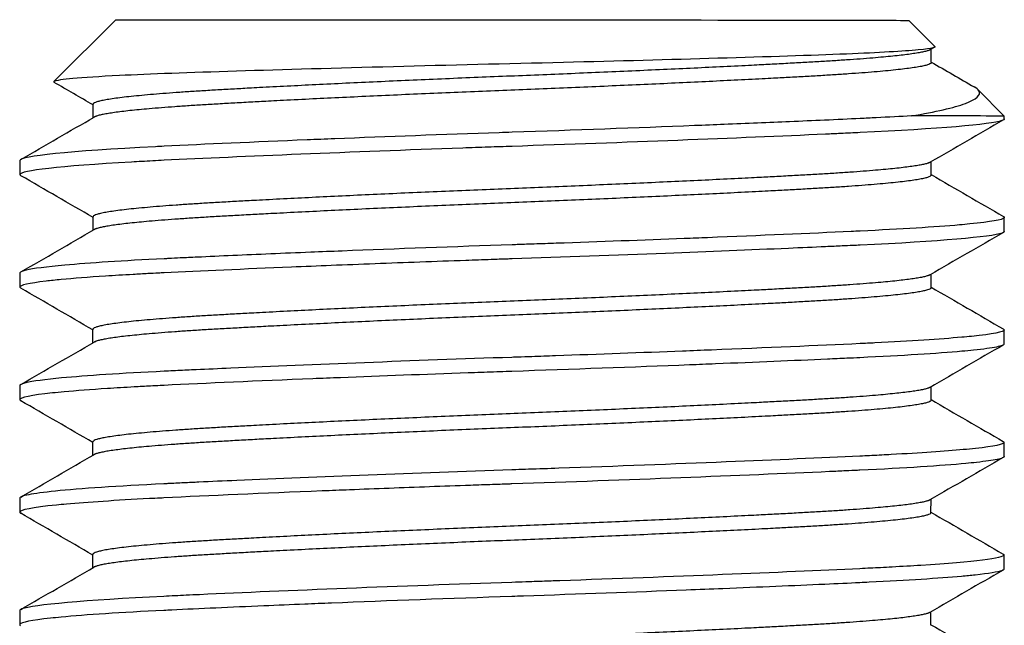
# Model space of a CAD drawing. Header units: inches. Extents: x 1 to 669, y 0 to 417.
# Tile 442 of 448: x 601.775 to 602.213, y 261.63 to 261.899. Entities that reach past the tile are written whole.
import ezdxf

# ---------------------------------------------------------------- set-up
doc = ezdxf.new("R2010")
doc.units = ezdxf.units.IN
doc.header["$LTSCALE"] = 12
doc.header["$MEASUREMENT"] = 0
doc.layers.add('X', color=1, linetype='CONTINUOUS')

msp = doc.modelspace()

# ---------------------------------------------------------------- linework, layer by layer
at = {"layer": 'X'}
for p, q in [((601.81783, 261.8987), (601.79037, 261.87128)), ((602.17033, 261.89847), (602.18192, 261.88687)), ((602.1818, 261.88655), (602.17988, 261.88544)), ((602.18034, 261.87972), (602.18035, 261.88571)), ((602.201, 261.86777), (602.2128, 261.85595)), ((601.80778, 261.85524), (601.80778, 261.86121)), ((602.2128, 261.8547), (602.2128, 261.85595)), ((601.77529, 261.83623), (601.77529, 261.82998)), ((602.18031, 261.82972), (602.18031, 261.83571)), ((601.80775, 261.80524), (601.80775, 261.81121)), ((602.21277, 261.8047), (602.21277, 261.81095)), ((601.77526, 261.78623), (601.77525, 261.77998)), ((602.18028, 261.77972), (602.18028, 261.78571)), ((601.80771, 261.75524), (601.80772, 261.76121)), ((602.21274, 261.7547), (602.21274, 261.76095)), ((601.77523, 261.73623), (601.77522, 261.72998)), ((602.18025, 261.72972), (602.18025, 261.73571)), ((601.80768, 261.70524), (601.80769, 261.71121)), ((602.21271, 261.7047), (602.21271, 261.71095)), ((601.77519, 261.68623), (601.77519, 261.67998)), ((602.18021, 261.67972), (602.18022, 261.68571)), ((601.80765, 261.65524), (601.80765, 261.66121)), ((602.21267, 261.6547), (602.21268, 261.66095)), ((601.77516, 261.63623), (601.77516, 261.62998)), ((602.18018, 261.62972), (602.18018, 261.63571))]:
    msp.add_line(p, q, dxfattribs=at)
at = {"layer": 'X', "extrusion": (0, 0, -1)}
msp.add_ellipse((601.99408, 261.89859), major_axis=(-0.17625, 0.00011), ratio=0.000834, start_param=0.000834, end_param=3.140758, dxfattribs=at)
at = {"layer": 'X'}
msp.add_ellipse((601.99405, 261.85609), major_axis=(0.21875, -0.00014), ratio=0.000834, start_param=0.000001, end_param=0.624377, dxfattribs=at)
for points, knots in [([(602.18192, 261.88687), (602.18224, 261.88655), (602.18151, 261.88604), (602.168, 261.88476), (602.15716, 261.88414), (602.12708, 261.88291), (602.10754, 261.8823), (602.06426, 261.88102), (602.04097, 261.88039), (601.99162, 261.87916), (601.96587, 261.87856), (601.91609, 261.87724), (601.89242, 261.87657), (601.85066, 261.87527), (601.83296, 261.87465), (601.8106, 261.87353), (601.80361, 261.87308), (601.7949, 261.87229), (601.79091, 261.87182), (601.79037, 261.87128)], [0.000433, 0.000433, 0.000433, 0.000433, 0.316176, 0.316176, 0.616789, 0.616789, 0.938443, 0.938443, 1.246688, 1.246688, 1.568435, 1.568435, 1.897114, 1.897114, 2.227276, 2.227276, 2.44596, 2.44596, 2.615471, 2.615471, 2.615471, 2.615471]), ([(602.17153, 261.85608), (602.18235, 261.85786), (602.19042, 261.85972), (602.20052, 261.86346), (602.20255, 261.86533), (602.20115, 261.86773), (602.20046, 261.86833), (602.19942, 261.86892)], [0.3910303, 0.3910303, 0.3910303, 0.3910303, 0.489209, 0.489209, 0.5865886, 0.5865886, 0.6192126, 0.6192126, 0.6192126, 0.6192126]), ([(602.17153, 261.85608), (602.16666, 261.85579), (602.16138, 261.85549), (602.15578, 261.85521), (602.15348, 261.8551), (602.15113, 261.85498), (602.14873, 261.85487), (602.14371, 261.85463), (602.13838, 261.85438), (602.13283, 261.85414), (602.12785, 261.85391), (602.12269, 261.85369), (602.11737, 261.85346), (602.1081, 261.85306), (602.09836, 261.85265), (602.08823, 261.85224), (602.08391, 261.85207), (602.07953, 261.8519), (602.07508, 261.85172), (602.0493, 261.85071), (602.0217, 261.84971), (601.99405, 261.84877), (601.99213, 261.84871), (601.99021, 261.84864), (601.98829, 261.84858), (601.96326, 261.84772), (601.93853, 261.84681), (601.91519, 261.84588), (601.91104, 261.84572), (601.90694, 261.84555), (601.9029, 261.84539), (601.87927, 261.84442), (601.85771, 261.84347), (601.83937, 261.84257), (601.83806, 261.84251), (601.83677, 261.84244), (601.8355, 261.84238), (601.79721, 261.84043), (601.77529, 261.83819), (601.77529, 261.83623)], [0.000001, 0.000001, 0.000001, 0.000001, 0.063514, 0.063514, 0.063514, 0.089599, 0.089599, 0.089599, 0.144332, 0.144332, 0.144332, 0.193495, 0.193495, 0.193495, 0.279227, 0.279227, 0.279227, 0.315738, 0.315738, 0.315738, 0.527467, 0.527467, 0.527467, 0.542131, 0.542131, 0.542131, 0.733234, 0.733234, 0.733234, 0.767178, 0.767178, 0.767178, 0.965689, 0.965689, 0.965689, 0.979785, 0.979785, 0.979785, 1.404032, 1.404032, 1.404032, 1.404032]), ([(602.2128, 261.8547), (602.2128, 261.85446), (602.21245, 261.85421), (602.21173, 261.85395), (602.20677, 261.85221), (602.18362, 261.85027), (602.14873, 261.84862), (602.14591, 261.84848), (602.143, 261.84835), (602.13999, 261.84821), (602.13783, 261.84811), (602.13562, 261.84801), (602.13337, 261.84791), (602.09447, 261.84616), (602.04374, 261.8442), (601.99404, 261.84252), (601.99052, 261.8424), (601.98697, 261.84228), (601.98341, 261.84216), (601.97964, 261.84203), (601.97586, 261.8419), (601.9721, 261.84176), (601.92232, 261.84), (601.87423, 261.83803), (601.83936, 261.83632), (601.83594, 261.83615), (601.83259, 261.83598), (601.82936, 261.8358), (601.82783, 261.83572), (601.82633, 261.83564), (601.82487, 261.83556), (601.79307, 261.83375), (601.77529, 261.83173), (601.77529, 261.82998), (601.77529, 261.8299), (601.77532, 261.82982), (601.77539, 261.82974), (601.77546, 261.82966), (601.77557, 261.82958), (601.77571, 261.82949)], [65.376281, 65.376281, 65.376281, 65.376281, 65.431563, 65.431563, 65.431563, 65.813985, 65.813985, 65.813985, 65.844876, 65.844876, 65.844876, 65.867124, 65.867124, 65.867124, 66.252195, 66.252195, 66.252195, 66.279536, 66.279536, 66.279536, 66.30842, 66.30842, 66.30842, 66.690453, 66.690453, 66.690453, 66.727994, 66.727994, 66.727994, 66.745675, 66.745675, 66.745675, 67.128763, 67.128763, 67.128763, 67.146346, 67.146346, 67.146346, 67.163815, 67.163815, 67.163815, 67.163815]), ([(602.21277, 261.81095), (602.21277, 261.81088), (602.21275, 261.81082), (602.2127, 261.81075), (602.21203, 261.80988), (602.20687, 261.80896), (602.19744, 261.80803), (602.19601, 261.80789), (602.19447, 261.80775), (602.19285, 261.8076), (602.18203, 261.80666), (602.16708, 261.80574), (602.1487, 261.80487), (602.1474, 261.80481), (602.14608, 261.80474), (602.14475, 261.80468), (602.12611, 261.80381), (602.10448, 261.80289), (602.08086, 261.80195), (602.07746, 261.80182), (602.07402, 261.80168), (602.07056, 261.80155), (602.05222, 261.80083), (602.03306, 261.80013), (602.01358, 261.79945), (602.01033, 261.79933), (602.00708, 261.79922), (602.00381, 261.79911), (602.00152, 261.79903), (601.99923, 261.79895), (601.99693, 261.79887), (601.99596, 261.79884), (601.99499, 261.7988), (601.99402, 261.79877), (601.96825, 261.7979), (601.9427, 261.79697), (601.91855, 261.79602), (601.91381, 261.79583), (601.90912, 261.79564), (601.90451, 261.79545), (601.89238, 261.79496), (601.8808, 261.79447), (601.86989, 261.79399), (601.86444, 261.79375), (601.85915, 261.79351), (601.85405, 261.79327), (601.8515, 261.79315), (601.849, 261.79303), (601.84655, 261.79292), (601.84481, 261.79283), (601.84311, 261.79275), (601.84142, 261.79267), (601.84072, 261.79264), (601.84002, 261.7926), (601.83933, 261.79257), (601.82102, 261.79167), (601.8061, 261.79071), (601.79528, 261.78973), (601.79323, 261.78955), (601.79133, 261.78936), (601.78959, 261.78918), (601.78249, 261.78842), (601.77798, 261.78767), (601.77617, 261.78695), (601.77586, 261.78683), (601.77564, 261.78671), (601.77549, 261.78659), (601.77538, 261.7865), (601.77531, 261.78642), (601.77528, 261.78633), (601.77526, 261.7863), (601.77526, 261.78627), (601.77526, 261.78623)], [3.158656, 3.158656, 3.158656, 3.158656, 3.173162, 3.173162, 3.173162, 3.369103, 3.369103, 3.369103, 3.398967, 3.398967, 3.398967, 3.597634, 3.597634, 3.597634, 3.611682, 3.611682, 3.611682, 3.808484, 3.808484, 3.808484, 3.836779, 3.836779, 3.836779, 3.986728, 3.986728, 3.986728, 4.011719, 4.011719, 4.011719, 4.029286, 4.029286, 4.029286, 4.03671, 4.03671, 4.03671, 4.233606, 4.233606, 4.233606, 4.272258, 4.272258, 4.272258, 4.373972, 4.373972, 4.373972, 4.424829, 4.424829, 4.424829, 4.450258, 4.450258, 4.450258, 4.468207, 4.468207, 4.468207, 4.475686, 4.475686, 4.475686, 4.673648, 4.673648, 4.673648, 4.711101, 4.711101, 4.711101, 4.863673, 4.863673, 4.863673, 4.88911, 4.88911, 4.88911, 4.907318, 4.907318, 4.907318, 4.91453, 4.91453, 4.91453, 4.91453]), ([(602.21277, 261.8047), (602.21277, 261.80465), (602.21276, 261.80461), (602.21274, 261.80457), (602.2127, 261.8045), (602.21263, 261.80442), (602.21253, 261.80435), (602.21237, 261.80423), (602.21212, 261.80411), (602.21178, 261.80398), (602.20699, 261.80223), (602.18395, 261.80028), (602.1487, 261.79862), (602.14763, 261.79857), (602.14656, 261.79852), (602.14546, 261.79847), (602.14394, 261.79839), (602.14238, 261.79832), (602.1408, 261.79825), (602.13838, 261.79814), (602.13591, 261.79803), (602.1334, 261.79791), (602.12808, 261.79767), (602.12256, 261.79743), (602.11686, 261.79719), (602.10004, 261.79646), (602.08164, 261.79572), (602.06224, 261.79498), (602.04018, 261.79413), (602.01694, 261.7933), (601.99401, 261.79252), (601.99327, 261.7925), (601.99252, 261.79247), (601.99178, 261.79245), (601.98944, 261.79237), (601.98709, 261.79229), (601.98473, 261.7922), (601.98096, 261.79207), (601.9772, 261.79194), (601.97345, 261.79181), (601.96661, 261.79157), (601.95982, 261.79133), (601.95308, 261.79108), (601.93962, 261.79058), (601.92641, 261.79008), (601.91363, 261.78957), (601.90762, 261.78933), (601.9017, 261.78909), (601.89592, 261.78885), (601.87496, 261.78798), (601.85572, 261.78712), (601.83933, 261.78632), (601.83849, 261.78628), (601.83766, 261.78624), (601.83684, 261.7862), (601.83526, 261.78612), (601.83371, 261.78604), (601.83218, 261.78596), (601.82993, 261.78584), (601.82774, 261.78572), (601.82561, 261.7856), (601.82127, 261.78536), (601.81718, 261.78511), (601.81335, 261.78486), (601.8057, 261.78436), (601.7991, 261.78385), (601.79364, 261.78333), (601.79115, 261.7831), (601.78889, 261.78286), (601.78689, 261.78263), (601.77917, 261.78172), (601.77525, 261.78082), (601.77525, 261.77998), (601.77525, 261.77995), (601.77526, 261.77992), (601.77527, 261.77989), (601.7753, 261.77979), (601.77539, 261.77969), (601.77553, 261.77959), (601.77558, 261.77956), (601.77563, 261.77952), (601.77568, 261.77949)], [61.867581, 61.867581, 61.867581, 61.867581, 61.877236, 61.877236, 61.877236, 61.893792, 61.893792, 61.893792, 61.92072, 61.92072, 61.92072, 62.306208, 62.306208, 62.306208, 62.317832, 62.317832, 62.317832, 62.3341, 62.3341, 62.3341, 62.359034, 62.359034, 62.359034, 62.41186, 62.41186, 62.41186, 62.567697, 62.567697, 62.567697, 62.744911, 62.744911, 62.744911, 62.750654, 62.750654, 62.750654, 62.768669, 62.768669, 62.768669, 62.797484, 62.797484, 62.797484, 62.850057, 62.850057, 62.850057, 62.955203, 62.955203, 62.955203, 63.00465, 63.00465, 63.00465, 63.183693, 63.183693, 63.183693, 63.192818, 63.192818, 63.192818, 63.210182, 63.210182, 63.210182, 63.235744, 63.235744, 63.235744, 63.287796, 63.287796, 63.287796, 63.391898, 63.391898, 63.391898, 63.439451, 63.439451, 63.439451, 63.622559, 63.622559, 63.622559, 63.629514, 63.629514, 63.629514, 63.650749, 63.650749, 63.650749, 63.657498, 63.657498, 63.657498, 63.657498]), ([(602.21235, 261.76139), (602.21242, 261.76135), (602.21248, 261.76131), (602.21253, 261.76127), (602.21264, 261.76119), (602.21271, 261.7611), (602.21273, 261.76101), (602.21274, 261.76099), (602.21274, 261.76097), (602.21274, 261.76095)], [6.63544098, 6.63544098, 6.63544098, 6.63544098, 6.64411726, 6.64411726, 6.64411726, 6.66358618, 6.66358618, 6.66358618, 6.66862456, 6.66862456, 6.66862456, 6.66862456]), ([(602.21274, 261.76095), (602.21274, 261.76005), (602.20782, 261.75908), (602.19823, 261.75811), (602.19687, 261.75797), (602.19543, 261.75784), (602.19389, 261.7577), (602.18429, 261.75684), (602.17125, 261.75599), (602.15526, 261.75519), (602.15312, 261.75508), (602.15091, 261.75497), (602.14867, 261.75487), (602.12968, 261.75397), (602.10722, 261.753), (602.08259, 261.75202), (602.07838, 261.75185), (602.07411, 261.75169), (602.0698, 261.75152), (602.05162, 261.75081), (602.03264, 261.75011), (602.01335, 261.74944), (602.00984, 261.74932), (602.00632, 261.74919), (602.0028, 261.74907), (602.00071, 261.749), (601.99863, 261.74893), (601.99654, 261.74886), (601.99568, 261.74883), (601.99483, 261.7488), (601.99398, 261.74877), (601.94967, 261.74727), (601.90532, 261.74556), (601.86898, 261.74395), (601.86369, 261.74371), (601.85856, 261.74348), (601.85361, 261.74325), (601.85086, 261.74312), (601.84816, 261.743), (601.84552, 261.74287), (601.84411, 261.7428), (601.84272, 261.74274), (601.84134, 261.74267), (601.84066, 261.74264), (601.83998, 261.7426), (601.8393, 261.74257), (601.82024, 261.74164), (601.80473, 261.74063), (601.79381, 261.7396), (601.79201, 261.73943), (601.79033, 261.73926), (601.78879, 261.7391), (601.78207, 261.73836), (601.7778, 261.73763), (601.77609, 261.73693), (601.77576, 261.73679), (601.77553, 261.73666), (601.77539, 261.73653), (601.77531, 261.73646), (601.77526, 261.73639), (601.77524, 261.73632), (601.77523, 261.73629), (601.77523, 261.73626), (601.77523, 261.73623)], [6.668625, 6.668625, 6.668625, 6.668625, 6.873003, 6.873003, 6.873003, 6.90187, 6.90187, 6.90187, 7.082561, 7.082561, 7.082561, 7.106838, 7.106838, 7.106838, 7.312327, 7.312327, 7.312327, 7.347454, 7.347454, 7.347454, 7.495563, 7.495563, 7.495563, 7.522499, 7.522499, 7.522499, 7.538433, 7.538433, 7.538433, 7.544933, 7.544933, 7.544933, 7.884182, 7.884182, 7.884182, 7.933547, 7.933547, 7.933547, 7.960947, 7.960947, 7.960947, 7.975597, 7.975597, 7.975597, 7.982911, 7.982911, 7.982911, 8.189342, 8.189342, 8.189342, 8.223348, 8.223348, 8.223348, 8.371418, 8.371418, 8.371418, 8.399349, 8.399349, 8.399349, 8.41461, 8.41461, 8.41461, 8.420775, 8.420775, 8.420775, 8.420775]), ([(602.21274, 261.7547), (602.21274, 261.75469), (602.21274, 261.75468), (602.21274, 261.75468), (602.21273, 261.7546), (602.21269, 261.75452), (602.21261, 261.75444), (602.21247, 261.75431), (602.21223, 261.75417), (602.21187, 261.75403), (602.2113, 261.75381), (602.21044, 261.75358), (602.2093, 261.75335), (602.20701, 261.75289), (602.2036, 261.75242), (602.1991, 261.75195), (602.19753, 261.75179), (602.19581, 261.75162), (602.19397, 261.75146), (602.18306, 261.75048), (602.16758, 261.74951), (602.14866, 261.74862), (602.14677, 261.74853), (602.14483, 261.74844), (602.14286, 261.74835), (602.14002, 261.74821), (602.13712, 261.74808), (602.13415, 261.74795), (602.11906, 261.74727), (602.10234, 261.74656), (602.08444, 261.74585), (602.08065, 261.74569), (602.0768, 261.74554), (602.0729, 261.74539), (602.04772, 261.74441), (602.02081, 261.74343), (601.99398, 261.74252), (601.99311, 261.74249), (601.99224, 261.74246), (601.99136, 261.74243), (601.9895, 261.74237), (601.98764, 261.74231), (601.98578, 261.74224), (601.98201, 261.74211), (601.97826, 261.74198), (601.97451, 261.74185), (601.95511, 261.74117), (601.93602, 261.74046), (601.91776, 261.73974), (601.9136, 261.73957), (601.90949, 261.73941), (601.90543, 261.73924), (601.88077, 261.73824), (601.85826, 261.73725), (601.8393, 261.73632), (601.83871, 261.73629), (601.83813, 261.73626), (601.83755, 261.73623), (601.83613, 261.73616), (601.83474, 261.73609), (601.83337, 261.73602), (601.83086, 261.73589), (601.82842, 261.73576), (601.82605, 261.73563), (601.82186, 261.73539), (601.8179, 261.73515), (601.81418, 261.73491), (601.80675, 261.73443), (601.80028, 261.73394), (601.79486, 261.73345), (601.79305, 261.73328), (601.79136, 261.73312), (601.78979, 261.73295), (601.78016, 261.73194), (601.77522, 261.73093), (601.77522, 261.72998), (601.77522, 261.72995), (601.77523, 261.72991), (601.77524, 261.72988), (601.77527, 261.72981), (601.77532, 261.72974), (601.7754, 261.72967), (601.77546, 261.72961), (601.77555, 261.72955), (601.77565, 261.72949)], [58.353202, 58.353202, 58.353202, 58.353202, 58.354825, 58.354825, 58.354825, 58.372492, 58.372492, 58.372492, 58.402843, 58.402843, 58.402843, 58.452484, 58.452484, 58.452484, 58.551766, 58.551766, 58.551766, 58.586548, 58.586548, 58.586548, 58.792541, 58.792541, 58.792541, 58.813137, 58.813137, 58.813137, 58.842773, 58.842773, 58.842773, 58.993469, 58.993469, 58.993469, 59.025409, 59.025409, 59.025409, 59.231985, 59.231985, 59.231985, 59.238684, 59.238684, 59.238684, 59.252932, 59.252932, 59.252932, 59.281786, 59.281786, 59.281786, 59.43119, 59.43119, 59.43119, 59.465169, 59.465169, 59.465169, 59.671537, 59.671537, 59.671537, 59.677907, 59.677907, 59.677907, 59.69338, 59.69338, 59.69338, 59.72171, 59.72171, 59.72171, 59.771883, 59.771883, 59.771883, 59.872228, 59.872228, 59.872228, 59.905693, 59.905693, 59.905693, 60.1112, 60.1112, 60.1112, 60.118661, 60.118661, 60.118661, 60.133638, 60.133638, 60.133638, 60.146145, 60.146145, 60.146145, 60.146145]), ([(602.21271, 261.71095), (602.21271, 261.71011), (602.20841, 261.70921), (602.19999, 261.7083), (602.19834, 261.70812), (602.19654, 261.70794), (602.19458, 261.70776), (602.18638, 261.70702), (602.17558, 261.70628), (602.16247, 261.70557), (602.15974, 261.70542), (602.15691, 261.70527), (602.15399, 261.70513), (602.15262, 261.70506), (602.15122, 261.70499), (602.14982, 261.70492), (602.14943, 261.7049), (602.14903, 261.70489), (602.14863, 261.70487), (602.13146, 261.70406), (602.11123, 261.70318), (602.08916, 261.70229), (602.06577, 261.70134), (602.04055, 261.70039), (602.01475, 261.69949), (602.0103, 261.69933), (602.00584, 261.69918), (602.00136, 261.69902), (601.99945, 261.69896), (601.99755, 261.69889), (601.99565, 261.69883), (601.99509, 261.69881), (601.99452, 261.69879), (601.99395, 261.69877), (601.95097, 261.69732), (601.90746, 261.69565), (601.87164, 261.69407), (601.86585, 261.69381), (601.86023, 261.69356), (601.85482, 261.69331), (601.85253, 261.6932), (601.85028, 261.6931), (601.84807, 261.69299), (601.84567, 261.69288), (601.84332, 261.69277), (601.84104, 261.69266), (601.84044, 261.69263), (601.83985, 261.6926), (601.83927, 261.69257), (601.81867, 261.69156), (601.80201, 261.69045), (601.79104, 261.68933), (601.78581, 261.68881), (601.78185, 261.68828), (601.77919, 261.68776), (601.77787, 261.6875), (601.77687, 261.68724), (601.7762, 261.68698), (601.77588, 261.68687), (601.77564, 261.68675), (601.77548, 261.68663), (601.77534, 261.68653), (601.77526, 261.68644), (601.77522, 261.68635), (601.7752, 261.68631), (601.77519, 261.68627), (601.77519, 261.68623)], [10.171155, 10.171155, 10.171155, 10.171155, 10.361934, 10.361934, 10.361934, 10.399357, 10.399357, 10.399357, 10.556212, 10.556212, 10.556212, 10.588883, 10.588883, 10.588883, 10.604194, 10.604194, 10.604194, 10.608497, 10.608497, 10.608497, 10.795061, 10.795061, 10.795061, 10.992775, 10.992775, 10.992775, 11.026876, 11.026876, 11.026876, 11.041387, 11.041387, 11.041387, 11.045745, 11.045745, 11.045745, 11.375991, 11.375991, 11.375991, 11.429447, 11.429447, 11.429447, 11.452074, 11.452074, 11.452074, 11.476545, 11.476545, 11.476545, 11.482903, 11.482903, 11.482903, 11.706779, 11.706779, 11.706779, 11.813377, 11.813377, 11.813377, 11.866676, 11.866676, 11.866676, 11.891654, 11.891654, 11.891654, 11.911496, 11.911496, 11.911496, 11.919974, 11.919974, 11.919974, 11.919974]), ([(602.21232, 261.71139), (602.21242, 261.71133), (602.2125, 261.71128), (602.21256, 261.71122), (602.21265, 261.71114), (602.2127, 261.71106), (602.21271, 261.71098), (602.21271, 261.71097), (602.21271, 261.71096), (602.21271, 261.71095)], [10.13800757, 10.13800757, 10.13800757, 10.13800757, 10.15044971, 10.15044971, 10.15044971, 10.1684705, 10.1684705, 10.1684705, 10.17115476, 10.17115476, 10.17115476, 10.17115476]), ([(602.21271, 261.7047), (602.21271, 261.70467), (602.2127, 261.70464), (602.21269, 261.70461), (602.21267, 261.70455), (602.21262, 261.70448), (602.21254, 261.70441), (602.21241, 261.70429), (602.21221, 261.70418), (602.21192, 261.70406), (602.2114, 261.70385), (602.21063, 261.70364), (602.2096, 261.70342), (602.20753, 261.70298), (602.20445, 261.70254), (602.20037, 261.70209), (602.19894, 261.70193), (602.19739, 261.70178), (602.19571, 261.70162), (602.18472, 261.70059), (602.16869, 261.69957), (602.14863, 261.69862), (602.14827, 261.6986), (602.1479, 261.69858), (602.14754, 261.69857), (602.14587, 261.69849), (602.14417, 261.69841), (602.14244, 261.69833), (602.14003, 261.69822), (602.13756, 261.6981), (602.13505, 261.69799), (602.09596, 261.69622), (602.04515, 261.69425), (601.99395, 261.69252), (601.99336, 261.6925), (601.99278, 261.69248), (601.9922, 261.69246), (601.98989, 261.69238), (601.98759, 261.69231), (601.98528, 261.69223), (601.98203, 261.69211), (601.97879, 261.692), (601.97555, 261.69189), (601.96944, 261.69167), (601.96336, 261.69146), (601.95732, 261.69124), (601.94525, 261.6908), (601.93336, 261.69035), (601.92178, 261.68989), (601.91769, 261.68973), (601.91364, 261.68957), (601.90964, 261.68941), (601.88333, 261.68836), (601.8594, 261.6873), (601.83926, 261.68632), (601.83874, 261.68629), (601.83822, 261.68627), (601.8377, 261.68624), (601.83607, 261.68616), (601.83447, 261.68608), (601.8329, 261.686), (601.81784, 261.68521), (601.80536, 261.68439), (601.79591, 261.68355), (601.79435, 261.68341), (601.79286, 261.68327), (601.79147, 261.68313), (601.78072, 261.68205), (601.77519, 261.68098), (601.77519, 261.67998), (601.77519, 261.67995), (601.77519, 261.67993), (601.7752, 261.6799), (601.77523, 261.67982), (601.77529, 261.67973), (601.77539, 261.67965), (601.77545, 261.6796), (601.77552, 261.67955), (601.77562, 261.67949)], [54.831523, 54.831523, 54.831523, 54.831523, 54.837777, 54.837777, 54.837777, 54.853233, 54.853233, 54.853233, 54.878802, 54.878802, 54.878802, 54.926081, 54.926081, 54.926081, 55.020639, 55.020639, 55.020639, 55.053859, 55.053859, 55.053859, 55.27178, 55.27178, 55.27178, 55.275711, 55.275711, 55.275711, 55.293722, 55.293722, 55.293722, 55.318978, 55.318978, 55.318978, 55.712162, 55.712162, 55.712162, 55.716639, 55.716639, 55.716639, 55.734325, 55.734325, 55.734325, 55.759305, 55.759305, 55.759305, 55.806448, 55.806448, 55.806448, 55.900733, 55.900733, 55.900733, 55.934019, 55.934019, 55.934019, 56.152673, 56.152673, 56.152673, 56.158361, 56.158361, 56.158361, 56.176183, 56.176183, 56.176183, 56.347182, 56.347182, 56.347182, 56.375435, 56.375435, 56.375435, 56.593312, 56.593312, 56.593312, 56.59946, 56.59946, 56.59946, 56.617096, 56.617096, 56.617096, 56.628331, 56.628331, 56.628331, 56.628331]), ([(602.21268, 261.66095), (602.21268, 261.65951), (602.19959, 261.65787), (602.17567, 261.65635), (602.17172, 261.65609), (602.16746, 261.65584), (602.16294, 261.65559), (602.16125, 261.6555), (602.15953, 261.65541), (602.15777, 261.65532), (602.1563, 261.65524), (602.15482, 261.65517), (602.15331, 261.65509), (602.15176, 261.65502), (602.15019, 261.65494), (602.1486, 261.65487), (602.11355, 261.65321), (602.06526, 261.65127), (602.0153, 261.64951), (602.01268, 261.64942), (602.01005, 261.64933), (602.00741, 261.64923), (602.00498, 261.64915), (602.00255, 261.64907), (602.00012, 261.64898), (601.99805, 261.64891), (601.99598, 261.64884), (601.99392, 261.64877), (601.94437, 261.6471), (601.89389, 261.64512), (601.85509, 261.64332), (601.8531, 261.64323), (601.85114, 261.64314), (601.84921, 261.64305), (601.84576, 261.64289), (601.84244, 261.64273), (601.83923, 261.64257), (601.80415, 261.64085), (601.78104, 261.63883), (601.77618, 261.63699), (601.77582, 261.63686), (601.77556, 261.63672), (601.77539, 261.63659), (601.77524, 261.63647), (601.77516, 261.63635), (601.77516, 261.63623)], [13.667481, 13.667481, 13.667481, 13.667481, 13.995558, 13.995558, 13.995558, 14.04987, 14.04987, 14.04987, 14.070063, 14.070063, 14.070063, 14.086878, 14.086878, 14.086878, 14.104183, 14.104183, 14.104183, 14.486321, 14.486321, 14.486321, 14.506383, 14.506383, 14.506383, 14.524929, 14.524929, 14.524929, 14.540823, 14.540823, 14.540823, 14.922913, 14.922913, 14.922913, 14.942481, 14.942481, 14.942481, 14.977407, 14.977407, 14.977407, 15.360073, 15.360073, 15.360073, 15.38833, 15.38833, 15.38833, 15.413937, 15.413937, 15.413937, 15.413937]), ([(602.21229, 261.66139), (602.21232, 261.66137), (602.21235, 261.66135), (602.21238, 261.66133), (602.2125, 261.66125), (602.21258, 261.66118), (602.21263, 261.6611), (602.21266, 261.66105), (602.21268, 261.661), (602.21268, 261.66095)], [13.63426072, 13.63426072, 13.63426072, 13.63426072, 13.6385881, 13.6385881, 13.6385881, 13.65571985, 13.65571985, 13.65571985, 13.66748062, 13.66748062, 13.66748062, 13.66748062]), ([(602.21267, 261.6547), (602.21267, 261.65446), (602.21234, 261.65422), (602.21168, 261.65398), (602.20995, 261.65335), (602.20597, 261.6527), (602.19981, 261.65203), (602.19798, 261.65184), (602.19597, 261.65164), (602.19377, 261.65145), (602.18369, 261.65055), (602.16982, 261.64966), (602.15275, 261.64882), (602.15139, 261.64875), (602.15, 261.64868), (602.1486, 261.64862), (602.14363, 261.64838), (602.13843, 261.64814), (602.13302, 261.6479), (602.11918, 261.64728), (602.10396, 261.64663), (602.08772, 261.64598), (602.08239, 261.64577), (602.07694, 261.64555), (602.07142, 261.64533), (602.04828, 261.64443), (602.0238, 261.64354), (601.99903, 261.6427), (601.99732, 261.64264), (601.99562, 261.64258), (601.99391, 261.64252), (601.96654, 261.6416), (601.93931, 261.6406), (601.91379, 261.63958), (601.90976, 261.63942), (601.90579, 261.63926), (601.90187, 261.6391), (601.89567, 261.63885), (601.88962, 261.63859), (601.88373, 261.63834), (601.86893, 261.63771), (601.85516, 261.63709), (601.84273, 261.63649), (601.84155, 261.63643), (601.84038, 261.63638), (601.83923, 261.63632), (601.82003, 261.63538), (601.80451, 261.63437), (601.79358, 261.63334), (601.7919, 261.63318), (601.79033, 261.63302), (601.78888, 261.63286), (601.78045, 261.63195), (601.77583, 261.63104), (601.77523, 261.63018), (601.77518, 261.63011), (601.77516, 261.63005), (601.77516, 261.62998), (601.77516, 261.62982), (601.7753, 261.62966), (601.77558, 261.62949)], [51.307196, 51.307196, 51.307196, 51.307196, 51.360571, 51.360571, 51.360571, 51.500523, 51.500523, 51.500523, 51.541995, 51.541995, 51.541995, 51.732472, 51.732472, 51.732472, 51.747701, 51.747701, 51.747701, 51.801624, 51.801624, 51.801624, 51.939636, 51.939636, 51.939636, 51.984955, 51.984955, 51.984955, 52.175011, 52.175011, 52.175011, 52.188078, 52.188078, 52.188078, 52.398299, 52.398299, 52.398299, 52.431438, 52.431438, 52.431438, 52.483931, 52.483931, 52.483931, 52.615809, 52.615809, 52.615809, 52.628328, 52.628328, 52.628328, 52.83684, 52.83684, 52.83684, 52.868864, 52.868864, 52.868864, 53.054455, 53.054455, 53.054455, 53.068454, 53.068454, 53.068454, 53.103496, 53.103496, 53.103496, 53.103496])]:
    msp.add_open_spline(points, degree=3, knots=knots, dxfattribs=at)
for points, weights, knots in [([(602.17988, 261.88544), (602.17498, 261.88261), (602.12578, 261.87986), (602.07122, 261.87682), (601.99407, 261.87374), (601.91691, 261.87067), (601.86235, 261.86753), (601.80779, 261.8644), (601.80778, 261.86121)], [0.987350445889, 0.930840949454, 1, 0.923879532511, 1, 0.923879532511, 1, 0.92387958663, 0.999999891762], [0.03625865, 0.03625865, 0.03625865, 0.04166667, 0.04166667, 0.04761905, 0.04761905, 0.05357143, 0.05357143, 0.05952381, 0.05952381, 0.05952381]), ([(602.18034, 261.87972), (602.18034, 261.87666), (602.12578, 261.87361), (602.07122, 261.87057), (601.99406, 261.86749), (601.9169, 261.86442), (601.86234, 261.86128), (601.81336, 261.85847), (601.80828, 261.85553)], [1, 0.923879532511, 1, 0.923879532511, 1, 0.923879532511, 1, 0.931131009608, 0.986878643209], [0.03571429, 0.03571429, 0.03571429, 0.04166667, 0.04166667, 0.04761905, 0.04761905, 0.05357143, 0.05357143, 0.05895677, 0.05895677, 0.05895677]), ([(602.17985, 261.83544), (602.17495, 261.83261), (602.12575, 261.82986), (602.07119, 261.82682), (601.99403, 261.82374), (601.91687, 261.82067), (601.86231, 261.81753), (601.80775, 261.8144), (601.80775, 261.81121)], [0.987350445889, 0.930840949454, 1, 0.923879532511, 1, 0.923879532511, 1, 0.92387958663, 0.999999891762], [0.08387769, 0.08387769, 0.08387769, 0.08928571, 0.08928571, 0.0952381, 0.0952381, 0.10119048, 0.10119048, 0.10714285, 0.10714285, 0.10714285]), ([(602.18031, 261.82972), (602.18031, 261.82666), (602.12575, 261.82361), (602.07119, 261.82057), (601.99403, 261.81749), (601.91687, 261.81442), (601.86231, 261.81128), (601.81333, 261.80847), (601.80825, 261.80553)], [1, 0.923879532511, 1, 0.923879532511, 1, 0.923879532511, 1, 0.931131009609, 0.986878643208], [0.08333333, 0.08333333, 0.08333333, 0.08928571, 0.08928571, 0.0952381, 0.0952381, 0.10119048, 0.10119048, 0.10657581, 0.10657581, 0.10657581]), ([(602.17982, 261.78544), (602.17492, 261.78261), (602.12572, 261.77986), (602.07116, 261.77682), (601.994, 261.77374), (601.91684, 261.77067), (601.86228, 261.76753), (601.80772, 261.7644), (601.80772, 261.76121)], [0.987350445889, 0.930840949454, 1, 0.923879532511, 1, 0.923879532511, 1, 0.92387958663, 0.999999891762], [0.13149674, 0.13149674, 0.13149674, 0.13690476, 0.13690476, 0.14285714, 0.14285714, 0.14880952, 0.14880952, 0.1547619, 0.1547619, 0.1547619]), ([(602.18028, 261.77972), (602.18028, 261.77666), (602.12572, 261.77361), (602.07116, 261.77057), (601.994, 261.76749), (601.91684, 261.76442), (601.86228, 261.76128), (601.8133, 261.75847), (601.80822, 261.75553)], [1, 0.923879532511, 1, 0.923879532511, 1, 0.923879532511, 1, 0.931131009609, 0.986878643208], [0.13095238, 0.13095238, 0.13095238, 0.13690476, 0.13690476, 0.14285714, 0.14285714, 0.14880952, 0.14880952, 0.15419486, 0.15419486, 0.15419486]), ([(602.17979, 261.73544), (602.17489, 261.73261), (602.12569, 261.72986), (602.07113, 261.72682), (601.99397, 261.72374), (601.91681, 261.72067), (601.86225, 261.71753), (601.80769, 261.7144), (601.80769, 261.71121)], [0.987350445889, 0.930840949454, 1, 0.923879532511, 1, 0.923879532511, 1, 0.92387958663, 0.999999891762], [0.17911579, 0.17911579, 0.17911579, 0.18452381, 0.18452381, 0.19047619, 0.19047619, 0.19642857, 0.19642857, 0.20238095, 0.20238095, 0.20238095]), ([(602.18025, 261.72972), (602.18024, 261.72666), (602.12568, 261.72361), (602.07112, 261.72057), (601.99396, 261.71749), (601.9168, 261.71442), (601.86224, 261.71128), (601.81327, 261.70847), (601.80818, 261.70553)], [1, 0.923879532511, 1, 0.923879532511, 1, 0.923879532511, 1, 0.931131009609, 0.986878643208], [0.17857143, 0.17857143, 0.17857143, 0.18452381, 0.18452381, 0.19047619, 0.19047619, 0.19642857, 0.19642857, 0.20181391, 0.20181391, 0.20181391]), ([(602.17975, 261.68544), (602.17485, 261.68261), (602.12565, 261.67986), (602.07109, 261.67682), (601.99393, 261.67374), (601.91678, 261.67067), (601.86222, 261.66753), (601.80765, 261.6644), (601.80765, 261.66121)], [0.987350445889, 0.930840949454, 1, 0.923879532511, 1, 0.923879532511, 1, 0.92387958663, 0.999999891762], [0.22673484, 0.22673484, 0.22673484, 0.23214286, 0.23214286, 0.23809524, 0.23809524, 0.24404762, 0.24404762, 0.25, 0.25, 0.25]), ([(602.18021, 261.67972), (602.18021, 261.67666), (602.12565, 261.67361), (602.07109, 261.67057), (601.99393, 261.66749), (601.91677, 261.66442), (601.86221, 261.66128), (601.81323, 261.65847), (601.80815, 261.65553)], [1, 0.923879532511, 1, 0.923879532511, 1, 0.923879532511, 1, 0.931131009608, 0.986878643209], [0.22619048, 0.22619048, 0.22619048, 0.23214286, 0.23214286, 0.23809524, 0.23809524, 0.24404762, 0.24404762, 0.24943296, 0.24943296, 0.24943296]), ([(602.17972, 261.63544), (602.17482, 261.63261), (602.12562, 261.62986), (602.07106, 261.62682), (601.9939, 261.62374), (601.91674, 261.62067), (601.86218, 261.61753), (601.80762, 261.6144), (601.80762, 261.61121)], [0.987350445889, 0.930840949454, 1, 0.923879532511, 1, 0.923879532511, 1, 0.923879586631, 0.999999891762], [0.27435388, 0.27435388, 0.27435388, 0.2797619, 0.2797619, 0.28571429, 0.28571429, 0.29166667, 0.29166667, 0.29761904, 0.29761904, 0.29761904])]:
    msp.add_rational_spline(points, weights, degree=2, knots=knots, dxfattribs=at)
for points in [[(602.18034, 261.87998), (602.1867, 261.87629), (602.19306, 261.87261), (602.19942, 261.86892)], [(601.79037, 261.87128), (601.79028, 261.87118), (601.79028, 261.87107), (601.7905, 261.87094)], [(601.80778, 261.86093), (601.80202, 261.86427), (601.79626, 261.8676), (601.7905, 261.87094)], [(601.77572, 261.83672), (601.78657, 261.84299), (601.79743, 261.84926), (601.80828, 261.85553)], [(602.21241, 261.85425), (602.20156, 261.84798), (602.19071, 261.84171), (602.17985, 261.83544)], [(601.80775, 261.81093), (601.79707, 261.81712), (601.78639, 261.82331), (601.77571, 261.82949)], [(602.18031, 261.82998), (602.191, 261.82378), (602.20169, 261.81758), (602.21239, 261.81139)], [(602.21239, 261.81139), (602.21264, 261.81124), (602.21277, 261.81109), (602.21277, 261.81095)], [(601.77569, 261.78672), (601.78654, 261.79299), (601.7974, 261.79926), (601.80825, 261.80553)], [(602.21238, 261.80425), (602.20153, 261.79798), (602.19067, 261.79171), (602.17982, 261.78544)], [(601.80772, 261.76093), (601.79704, 261.76712), (601.78636, 261.77331), (601.77568, 261.77949)], [(602.18028, 261.77998), (602.19097, 261.77378), (602.20166, 261.76758), (602.21235, 261.76139)], [(601.77565, 261.73672), (601.78651, 261.74299), (601.79736, 261.74926), (601.80822, 261.75553)], [(602.21235, 261.75425), (602.20149, 261.74798), (602.19064, 261.74171), (602.17979, 261.73544)], [(601.80769, 261.71093), (601.79701, 261.71712), (601.78633, 261.72331), (601.77565, 261.72949)], [(602.18025, 261.72998), (602.19094, 261.72378), (602.20163, 261.71758), (602.21232, 261.71139)], [(601.77562, 261.68672), (601.78648, 261.69299), (601.79733, 261.69926), (601.80818, 261.70553)], [(602.21232, 261.70425), (602.20146, 261.69798), (602.19061, 261.69171), (602.17975, 261.68544)], [(601.80765, 261.66093), (601.79697, 261.66712), (601.7863, 261.67331), (601.77562, 261.67949)], [(602.18021, 261.67998), (602.1909, 261.67378), (602.2016, 261.66758), (602.21229, 261.66139)], [(601.77559, 261.63672), (601.78644, 261.64299), (601.7973, 261.64926), (601.80815, 261.65553)], [(602.21228, 261.65425), (602.20143, 261.64798), (602.19057, 261.64171), (602.17972, 261.63544)], [(602.18018, 261.62998), (602.19087, 261.62378), (602.20156, 261.61758), (602.21226, 261.61139)]]:
    msp.add_open_spline(points, degree=3, dxfattribs=at)

doc.saveas('drawing.dxf')
